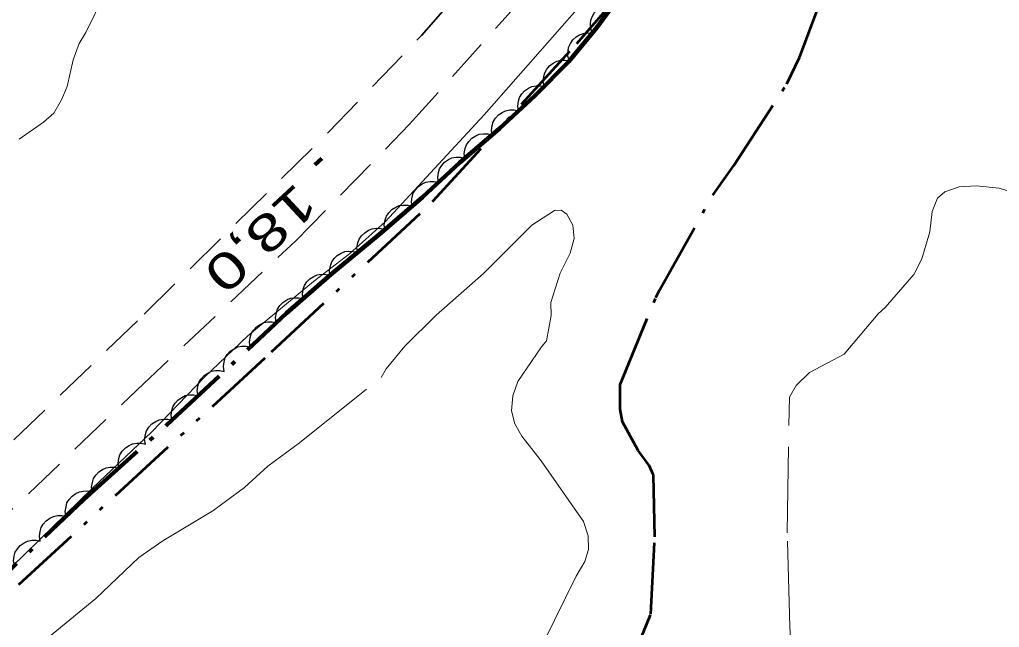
# Model space of a CAD drawing. Extents: x 386081 to 389416, y 5130568 to 5134082.
# Drawn here: x 387934.2 to 388016.4, y 5132337.8 to 5132388.9 of the extents above; entities that cross this region are included whole.
import ezdxf

# ---------------------------------------------------------------- set-up
doc = ezdxf.new("R2010")
doc.units = 0
doc.header["$LTSCALE"] = 1.2
for name, pattern in [('DASH_DOUBLE_DOT', [9.2, 5, -1.2, 0.3, -1.2, 0.3, -1.2]), ('DOT_DASHED', [7.7, 5, -1.2, 0.3, -1.2]), ('LONG_DASHED', [7.5, 6, -1.5]), ('MEDIUM_DASHED', [4.5, 3, -1.5])]:
    doc.linetypes.add(name, pattern=pattern)
for name, color, linetype, lineweight in [('2', 7, 'Continuous', 13), ('21', 7, 'LONG_DASHED', 35), ('3', 7, 'Continuous', 140), ('4', 7, 'DASH_DOUBLE_DOT', 53), ('44', 7, 'Continuous', 25)]:
    doc.layers.add(name, color=color, linetype=linetype, lineweight=lineweight)

msp = doc.modelspace()

# ---------------------------------------------------------------- linework, layer by layer
at = {"layer": '2'}
for points in [[(388000.29, 5132420), (388000.7, 5132418.8), (388000.68, 5132418.21), (388000.24, 5132416.88), (387999.09, 5132414.59), (387996.76, 5132410.76), (387995.3, 5132409.07), (387994.52, 5132407.62), (387991.5, 5132402.75), (387987.22, 5132397.21), (387981.11, 5132389.94), (387973.16, 5132380.88), (387964.83, 5132371.91), (387961.83, 5132369.21), (387958.81, 5132366.9), (387953.3, 5132362.32), (387949.66, 5132358.87), (387945.24, 5132354.28), (387940.27, 5132349.55), (387919.93, 5132329.72)], [(387941.26, 5132390.97), (387939.71, 5132387.8), (387939.15, 5132386.87), (387938.65, 5132385.5), (387938.15, 5132383.27), (387937.66, 5132382.15), (387937.03, 5132381.03), (387936.17, 5132380.28), (387934.12, 5132378.84)]]:
    msp.add_lwpolyline(points, dxfattribs=at)
at = {"layer": '2', "linetype": 'LONG_DASHED'}
for points in [[(387999.15, 5132332.71), (387998.79, 5132337.9), (387998.58, 5132345.8), (387998.77, 5132357.18), (387999.33, 5132358.16), (388000.46, 5132359.26), (388003.37, 5132360.8), (388006.22, 5132364.18), (388006.79, 5132364.72), (388009.22, 5132367.49), (388009.88, 5132368.8), (388010.56, 5132371.05), (388010.76, 5132372.78), (388011.2, 5132373.88), (388011.81, 5132374.42), (388013, 5132374.84), (388014.43, 5132374.93), (388016.37, 5132374.72), (388018.16, 5132374.16)], [(387935.89, 5132336.43), (387940.54, 5132340.29), (387944.16, 5132343.72), (387946.17, 5132345.12), (387950.37, 5132347.65), (387953.03, 5132349.59), (387954.98, 5132351.4), (387957.64, 5132353.34), (387964.51, 5132358.84), (387964.93, 5132359.55), (387966.48, 5132361.46), (387969.11, 5132364.07), (387973.08, 5132367.57), (387977.16, 5132371.63), (387979.04, 5132372.86), (387979.6, 5132372.87), (387980.09, 5132372.55), (387980.58, 5132371.62), (387980.71, 5132370.51), (387980.36, 5132369.26), (387979.53, 5132367.59), (387978.75, 5132365.12), (387978.78, 5132364.04), (387978.38, 5132361.9), (387977.97, 5132361.42), (387975.96, 5132358.49), (387975.54, 5132357.29), (387975.45, 5132356.03), (387975.73, 5132354.93), (387976.32, 5132353.91), (387977.93, 5132351.83), (387981.48, 5132346.73), (387981.87, 5132345.54), (387981.9, 5132344.38), (387981.6, 5132343.38), (387980.88, 5132342.16), (387978.16, 5132336.63)]]:
    msp.add_lwpolyline(points, dxfattribs=at)
at = {"layer": '21', "linetype": 'MEDIUM_DASHED'}
for points in [[(387860.78, 5132286.44), (387862.78, 5132287.28), (387865.84, 5132288.2), (387868.86, 5132289.23), (387870.95, 5132290.29), (387873.09, 5132291.74), (387875.38, 5132293.66), (387881.62, 5132300.01), (387887.6, 5132305.78), (387894.9, 5132314.12), (387902.8, 5132322.8), (387912.7, 5132332.94), (387922.03, 5132342.34), (387944.62, 5132364.16), (387960.02, 5132379.36), (387967.89, 5132387.55), (387974.37, 5132394.99), (387979.87, 5132401.66), (387990.47, 5132414.87), (387993.62, 5132418.08), (388000.82, 5132427.01), (388006.82, 5132435.09), (388017.51, 5132449)], [(387871.99, 5132283.29), (387872.81, 5132284.42), (387877.34, 5132288.8), (387880.16, 5132291.8), (387883.3, 5132295.45), (387886.81, 5132298.67), (387899.44, 5132312.84), (387911.12, 5132325.44), (387921.28, 5132335.78), (387930.99, 5132345.34), (387944.01, 5132357.8), (387957.3, 5132370.29), (387966.89, 5132380.09), (387975.16, 5132389.32), (387982.37, 5132397.55), (387987.94, 5132404.97), (387994.4, 5132413.8), (388000.29, 5132420), (388012.45, 5132436.38), (388020.46, 5132446.74)]]:
    msp.add_lwpolyline(points, dxfattribs=at)
at = {"layer": '3'}
msp.add_line((387959.53, 5132377.22), (387958.94, 5132376.68), dxfattribs=at)
at = {"layer": '4'}
for points in [[(387903.36, 5132308.04), (387908.6, 5132314.26), (387920.58, 5132326.98), (387925.96, 5132333.99), (387955.31, 5132360.98), (387968.85, 5132373.63), (387980.92, 5132386.88), (387997.63, 5132406.11), (388003.3, 5132412.46), (388006.68, 5132415.63), (388007.94, 5132417.55), (388009.44, 5132419.16), (388010.05, 5132419.23), (388010.81, 5132419.74), (388011.93, 5132420.94), (388013.08, 5132422.61), (388014.26, 5132424.98), (388016.25, 5132428.18), (388017.26, 5132429.13), (388018.5, 5132429.83), (388020.36, 5132432)], [(387984.86, 5132333.36), (387987.13, 5132338.95), (387987.47, 5132345.45), (387987.36, 5132350.63), (387986.99, 5132351.44), (387986.08, 5132352.69), (387984.77, 5132355.12), (387984.57, 5132356.16), (387984.56, 5132358.24), (387987.56, 5132365.55), (387987.87, 5132366.16), (387992.33, 5132374.13), (387994.11, 5132376.63), (387998.56, 5132383.48), (387999.61, 5132385.7), (388001.17, 5132389.88), (388001.41, 5132391.43), (388002.37, 5132395.42), (388003.36, 5132398.26), (388003.26, 5132398.98), (388003.31, 5132400.73), (388003.11, 5132404.08), (388001.52, 5132410.47)]]:
    msp.add_lwpolyline(points, dxfattribs=at)
at = {"layer": '44', "linetype": 'DOT_DASHED', "lineweight": 90}
msp.add_lwpolyline([(387929.56, 5132339.07), (387939.56, 5132348.59), (387946.51, 5132354.85), (387956.57, 5132364.22), (387960.29, 5132367.48), (387964.51, 5132370.98), (387967.98, 5132373.98), (387971.08, 5132376.85), (387974.43, 5132379.73), (387977.4, 5132382.48), (387980.25, 5132385.35), (387982.61, 5132388.21), (387984.59, 5132390.95), (387986.95, 5132394.8), (387988.19, 5132397.78), (387990.17, 5132401.01), (387995.03, 5132408.52), (388002.54, 5132417.02), (388007.95, 5132423.4), (388012.87, 5132432), (388016.3, 5132436.89), (388017.16, 5132437.51)], dxfattribs=at)
at = {"layer": '44'}
for points in [[(387982.24, 5132387.7), (387982.1, 5132388.09), (387982.08, 5132388.5), (387982.1, 5132388.83), (387982.23, 5132389.16), (387982.42, 5132389.47), (387982.69, 5132389.74), (387982.95, 5132389.95), (387983.28, 5132390.07), (387983.64, 5132390.14), (387984, 5132390.13)], [(387980.3, 5132385.41), (387980.18, 5132385.81), (387980.19, 5132386.22), (387980.23, 5132386.55), (387980.38, 5132386.87), (387980.59, 5132387.17), (387980.88, 5132387.42), (387981.15, 5132387.61), (387981.48, 5132387.71), (387981.85, 5132387.76), (387982.21, 5132387.73)], [(387978.19, 5132383.28), (387978.11, 5132383.69), (387978.15, 5132384.09), (387978.23, 5132384.41), (387978.4, 5132384.72), (387978.64, 5132385), (387978.95, 5132385.22), (387979.24, 5132385.39), (387979.58, 5132385.46), (387979.95, 5132385.47), (387980.31, 5132385.41)], [(387976.02, 5132381.21), (387975.96, 5132381.62), (387976.02, 5132382.02), (387976.11, 5132382.34), (387976.3, 5132382.64), (387976.54, 5132382.91), (387976.87, 5132383.12), (387977.16, 5132383.27), (387977.5, 5132383.33), (387977.87, 5132383.33), (387978.22, 5132383.24)], [(387973.82, 5132379.17), (387973.76, 5132379.58), (387973.82, 5132379.98), (387973.91, 5132380.3), (387974.1, 5132380.6), (387974.34, 5132380.87), (387974.66, 5132381.08), (387974.95, 5132381.23), (387975.3, 5132381.29), (387975.67, 5132381.29), (387976.02, 5132381.21)], [(387971.53, 5132377.23), (387971.48, 5132377.65), (387971.55, 5132378.05), (387971.65, 5132378.36), (387971.85, 5132378.65), (387972.11, 5132378.92), (387972.44, 5132379.12), (387972.73, 5132379.25), (387973.08, 5132379.3), (387973.45, 5132379.28), (387973.8, 5132379.19)], [(387969.31, 5132375.21), (387969.25, 5132375.63), (387969.31, 5132376.03), (387969.4, 5132376.35), (387969.58, 5132376.64), (387969.83, 5132376.92), (387970.15, 5132377.13), (387970.44, 5132377.27), (387970.79, 5132377.33), (387971.16, 5132377.33), (387971.51, 5132377.25)], [(387967.11, 5132373.17), (387967.05, 5132373.59), (387967.1, 5132373.99), (387967.19, 5132374.31), (387967.38, 5132374.6), (387967.63, 5132374.88), (387967.95, 5132375.09), (387968.24, 5132375.24), (387968.59, 5132375.29), (387968.96, 5132375.29), (387969.31, 5132375.21)], [(387964.81, 5132371.24), (387964.76, 5132371.66), (387964.84, 5132372.06), (387964.94, 5132372.37), (387965.14, 5132372.66), (387965.39, 5132372.93), (387965.72, 5132373.13), (387966.02, 5132373.26), (387966.36, 5132373.31), (387966.74, 5132373.3), (387967.08, 5132373.2)], [(387962.51, 5132369.32), (387962.47, 5132369.74), (387962.55, 5132370.14), (387962.66, 5132370.45), (387962.86, 5132370.73), (387963.12, 5132370.99), (387963.45, 5132371.19), (387963.75, 5132371.32), (387964.1, 5132371.36), (387964.47, 5132371.34), (387964.82, 5132371.24)], [(387960.2, 5132367.41), (387960.16, 5132367.82), (387960.24, 5132368.22), (387960.35, 5132368.53), (387960.55, 5132368.82), (387960.81, 5132369.08), (387961.15, 5132369.27), (387961.44, 5132369.4), (387961.79, 5132369.44), (387962.16, 5132369.42), (387962.51, 5132369.32)], [(387957.95, 5132365.43), (387957.89, 5132365.84), (387957.96, 5132366.24), (387958.06, 5132366.56), (387958.26, 5132366.85), (387958.51, 5132367.12), (387958.84, 5132367.32), (387959.13, 5132367.46), (387959.48, 5132367.5), (387959.85, 5132367.49), (387960.2, 5132367.4)], [(387955.69, 5132363.45), (387955.64, 5132363.86), (387955.71, 5132364.26), (387955.81, 5132364.58), (387956, 5132364.87), (387956.26, 5132365.14), (387956.58, 5132365.34), (387956.88, 5132365.48), (387957.23, 5132365.53), (387957.6, 5132365.52), (387957.95, 5132365.43)], [(387953.52, 5132361.38), (387953.45, 5132361.79), (387953.51, 5132362.19), (387953.6, 5132362.51), (387953.79, 5132362.81), (387954.03, 5132363.08), (387954.36, 5132363.29), (387954.64, 5132363.44), (387954.99, 5132363.5), (387955.36, 5132363.5), (387955.71, 5132363.42)], [(387951.32, 5132359.33), (387951.26, 5132359.75), (387951.32, 5132360.15), (387951.4, 5132360.47), (387951.59, 5132360.76), (387951.84, 5132361.04), (387952.16, 5132361.25), (387952.45, 5132361.4), (387952.8, 5132361.46), (387953.17, 5132361.46), (387953.52, 5132361.38)], [(387949.13, 5132357.29), (387949.06, 5132357.7), (387949.12, 5132358.1), (387949.21, 5132358.42), (387949.4, 5132358.72), (387949.64, 5132358.99), (387949.96, 5132359.2), (387950.25, 5132359.35), (387950.6, 5132359.41), (387950.97, 5132359.41), (387951.32, 5132359.33)], [(387946.93, 5132355.24), (387946.87, 5132355.66), (387946.92, 5132356.06), (387947.01, 5132356.38), (387947.2, 5132356.67), (387947.45, 5132356.95), (387947.77, 5132357.16), (387948.06, 5132357.31), (387948.41, 5132357.37), (387948.78, 5132357.37), (387949.13, 5132357.29)], [(387944.71, 5132353.23), (387944.65, 5132353.64), (387944.72, 5132354.04), (387944.81, 5132354.36), (387945, 5132354.66), (387945.25, 5132354.93), (387945.58, 5132355.13), (387945.87, 5132355.28), (387946.22, 5132355.33), (387946.59, 5132355.32), (387946.94, 5132355.24)], [(387942.48, 5132351.22), (387942.42, 5132351.63), (387942.49, 5132352.04), (387942.58, 5132352.35), (387942.77, 5132352.65), (387943.03, 5132352.92), (387943.35, 5132353.12), (387943.64, 5132353.27), (387943.99, 5132353.32), (387944.36, 5132353.32), (387944.71, 5132353.23)], [(387940.25, 5132349.21), (387940.19, 5132349.63), (387940.26, 5132350.03), (387940.35, 5132350.35), (387940.54, 5132350.64), (387940.8, 5132350.91), (387941.12, 5132351.12), (387941.41, 5132351.26), (387941.76, 5132351.31), (387942.13, 5132351.31), (387942.48, 5132351.22)], [(387938.06, 5132347.16), (387937.99, 5132347.58), (387938.05, 5132347.98), (387938.13, 5132348.3), (387938.31, 5132348.6), (387938.56, 5132348.87), (387938.88, 5132349.09), (387939.17, 5132349.24), (387939.51, 5132349.3), (387939.88, 5132349.31), (387940.23, 5132349.23)], [(387935.89, 5132345.1), (387935.82, 5132345.51), (387935.87, 5132345.91), (387935.96, 5132346.23), (387936.14, 5132346.53), (387936.39, 5132346.81), (387936.7, 5132347.02), (387936.99, 5132347.17), (387937.34, 5132347.24), (387937.71, 5132347.24), (387938.06, 5132347.16)], [(387933.72, 5132343.03), (387933.65, 5132343.44), (387933.7, 5132343.84), (387933.79, 5132344.16), (387933.97, 5132344.46), (387934.21, 5132344.74), (387934.53, 5132344.95), (387934.82, 5132345.1), (387935.17, 5132345.17), (387935.54, 5132345.17), (387935.89, 5132345.1)]]:
    msp.add_lwpolyline(points, dxfattribs=at)

# ---------------------------------------------------------------- texts
at = {"layer": '3', "width": 1.4}
msp.add_text('18,0   ', height=3, rotation=222.828, dxfattribs=at).set_placement((387957.39, 5132375.29))

doc.saveas('drawing.dxf')
